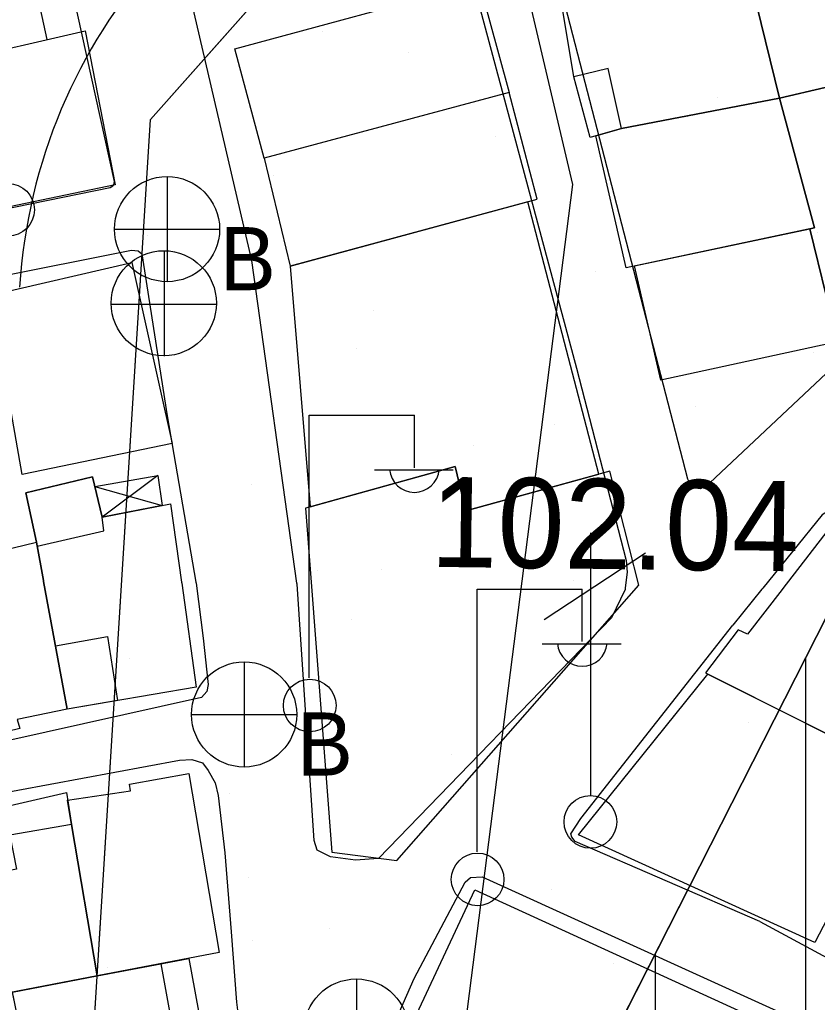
# Model space of a CAD drawing. Extents: x 417997 to 421451, y 4451742 to 4455216.
# Drawn here: x 420475.4 to 420528.5, y 4453701.1 to 4453766.5 of the extents above; entities that cross this region are included whole.
import ezdxf

# ---------------------------------------------------------------- set-up
doc = ezdxf.new("R2010")
doc.units = 0
for name, color, linetype in [('ADA', 7, 'Continuous'), ('ADAKENARI', 7, 'Continuous'), ('B_Mesken', 7, 'Continuous'), ('B_Sundurma', 7, 'Continuous'), ('B_Teras', 7, 'Continuous'), ('B_Ticari', 7, 'Continuous'), ('Default', 7, 'Continuous'), ('KALDIRIM', 7, 'Continuous'), ('PL_AYA_PARK_DINLENME', 7, 'Continuous'), ('PL_KON_MEV_350', 7, 'Continuous'), ('S_Elektrik_Diregi', 7, 'Continuous'), ('S_Rogar_Kapagi', 7, 'Continuous'), ('S_Rogar_Kapagi_Buski', 7, 'Continuous'), ('S_Telefon_Diregi', 7, 'Continuous'), ('Sinir_Duvar_tek_tarafa_ait', 7, 'Continuous'), ('SN_KENTSEL_DONUSUM', 7, 'Continuous'), ('TR_ORTAYOGUNKONUT', 7, 'Continuous'), ('TR_PARKALANI', 7, 'Continuous'), ('Y_Yol_Kotu', 7, 'Continuous'), ('Yol_Kaldirim_kenari_bordurtasi', 7, 'Continuous'), ('Yol_Sose', 7, 'Continuous')]:
    doc.layers.add(name, color=color, linetype=linetype)

# ---------------------------------------------------------------- blocks, each defined once
blk = doc.blocks.new('POINT_DISPLAY')
at = {"layer": 'Default'}
blk.add_line((0, 0), (0, 0), dxfattribs=at)

msp = doc.modelspace()

# ---------------------------------------------------------------- linework, layer by layer
at = {"layer": 'ADA'}
msp.add_line((420475.502, 4453621.135), (420533.428, 4453735.185), dxfattribs=at)
msp.add_line((420475.502, 4453621.135), (420533.428, 4453735.185), dxfattribs=at)
at = {"layer": 'ADAKENARI'}
for p, q in [((420484.139, 4453759.858), (420494.596, 4453771.645)), ((420484.139, 4453759.858), (420494.596, 4453771.645)), ((420475.502, 4453621.135), (420484.139, 4453759.858)), ((420475.502, 4453621.135), (420484.139, 4453759.858))]:
    msp.add_line(p, q, dxfattribs=at)
at = {"layer": 'B_Mesken'}
for points in [[(420523.854, 4453770.074), (420536.36, 4453772.852), (420538.168, 4453764.122), (420526.012, 4453761.278)], [(420515.487, 4453759.26), (420513.406, 4453758.661), (420512.317, 4453762.714), (420511.462, 4453767.944), (420523.854, 4453770.074), (420526.012, 4453761.278)], [(420479.792, 4453765.777), (420481.777, 4453755.505), (420472.492, 4453753.579), (420472.329, 4453754.358), (420472.906, 4453754.482), (420470.91, 4453763.721)], [(420530.657, 4453745.016), (420529.935, 4453744.781), (420528.027, 4453752.574), (420528.34, 4453752.64), (420526.012, 4453761.278), (420538.168, 4453764.122), (420538.562, 4453764.231), (420540.506, 4453756.269), (420539.671, 4453756.1), (420540.336, 4453753.129)], [(420526.012, 4453761.278), (420528.34, 4453752.64), (420515.804, 4453749.994), (420513.78, 4453758.769), (420515.487, 4453759.26)], [(420516.358, 4453750.111), (420528.027, 4453752.574), (420529.868, 4453745.053), (420518.101, 4453742.501)], [(420475.605, 4453736.225), (420473.485, 4453748.167), (420482.903, 4453750.343), (420485.572, 4453738.292)], [(420477.011, 4453729.156), (420476.541, 4453731.713), (420475.833, 4453734.997), (420480.283, 4453736.071), (420480.912, 4453733.379), (420485.475, 4453734.279), (420486.207, 4453729.059), (420486.217, 4453728.991), (420487.188, 4453722.071), (420478.586, 4453720.591), (420477.023, 4453729.088)], [(420539.443, 4453728.497), (420537.53, 4453729.491), (420537.744, 4453729.832), (420533.605, 4453731.734), (420533.246, 4453731.305), (420529.698, 4453733.117), (420526.243, 4453728.636), (420526.192, 4453728.57), (420523.889, 4453725.585), (420523.248, 4453725.875), (420521.075, 4453723.013), (420534.269, 4453716.394), (420540.187, 4453728.11), (420539.573, 4453728.429)], [(420468.978, 4453729.241), (420468.859, 4453729.849), (420476.541, 4453731.713), (420477.011, 4453729.156), (420477.023, 4453729.088), (420478.586, 4453720.591), (420475.264, 4453719.9), (420475.43, 4453719.303), (420471.125, 4453718.269), (420468.992, 4453729.173)], [(420534.269, 4453716.394), (420528.368, 4453705.059), (420512.622, 4453712.232), (420521.242, 4453722.929)], [(420478.624, 4453714.541), (420482.809, 4453715.168), (420482.743, 4453715.597), (420486.683, 4453716.318), (420488.712, 4453704.394), (420480.591, 4453702.833), (420478.883, 4453712.92)], [(420470.495, 4453709.021), (420469.881, 4453713.053), (420478.544, 4453715.043), (420478.883, 4453712.92), (420480.591, 4453702.833), (420474.698, 4453701.702), (420474.367, 4453703.08), (420471.662, 4453702.6)], [(420486.685, 4453704.004), (420488.81, 4453692.393), (420486.136, 4453691.724), (420486.749, 4453688.334), (420485.56, 4453688.063), (420486.174, 4453684.814), (420480.796, 4453683.842), (420481.008, 4453682.946), (420478.607, 4453682.351), (420478.464, 4453683.122), (420475.102, 4453682.345), (420472.953, 4453695.061), (420476.326, 4453695.551), (420477.352, 4453695.689), (420476.823, 4453698.324), (420475.687, 4453698.166), (420474.963, 4453701.753), (420480.591, 4453702.833)]]:
    msp.add_lwpolyline(points, close=True, dxfattribs=at)
at = {"layer": 'B_Sundurma'}
for p, q in [((420484.628, 4453736.165), (420480.912, 4453733.379)), ((420480.432, 4453735.434), (420484.918, 4453734.169))]:
    msp.add_line(p, q, dxfattribs=at)
msp.add_lwpolyline([(420480.432, 4453735.434), (420484.628, 4453736.165), (420484.918, 4453734.169), (420480.912, 4453733.379)], close=True, dxfattribs=at)
at = {"layer": 'B_Teras'}
for points in [[(420523.854, 4453770.074), (420526.012, 4453761.278), (420515.487, 4453759.26), (420514.604, 4453763.248), (420512.317, 4453762.714), (420511.462, 4453767.944)], [(420476.587, 4453731.458), (420481.027, 4453732.465), (420480.912, 4453733.379), (420480.283, 4453736.071), (420475.833, 4453734.997), (420476.541, 4453731.713)], [(420477.808, 4453724.822), (420481.267, 4453725.425), (420481.935, 4453721.167), (420478.586, 4453720.591)], [(420470.495, 4453709.021), (420471.662, 4453702.6), (420474.367, 4453703.08), (420474.698, 4453701.702), (420480.591, 4453702.833), (420478.883, 4453712.92), (420474.772, 4453712.206), (420475.227, 4453709.947)], [(420484.828, 4453703.647), (420485.948, 4453697.434), (420487.797, 4453697.929), (420488.81, 4453692.393), (420486.136, 4453691.724), (420486.749, 4453688.334), (420485.56, 4453688.063), (420486.174, 4453684.814), (420480.796, 4453683.842), (420481.008, 4453682.946), (420478.607, 4453682.351), (420478.464, 4453683.122), (420475.102, 4453682.345), (420474.931, 4453683.358), (420472.953, 4453695.061), (420477.352, 4453695.689), (420476.823, 4453698.324), (420475.687, 4453698.166), (420475.024, 4453701.448), (420474.963, 4453701.753), (420480.591, 4453702.833)]]:
    msp.add_lwpolyline(points, close=True, dxfattribs=at)
at = {"layer": 'B_Ticari'}
for points in [[(420506.021, 4453768.98), (420508.019, 4453761.65), (420491.695, 4453757.296), (420489.761, 4453764.561)], [(420491.695, 4453757.296), (420493.429, 4453750.102), (420509.887, 4453754.551), (420508.019, 4453761.65)], [(420493.429, 4453750.102), (420494.758, 4453734.071), (420504.429, 4453736.751), (420505.128, 4453733.812), (420513.98, 4453736.246), (420509.249, 4453754.379)], [(420516.657, 4453728.864), (420514.724, 4453736.451), (420505.128, 4453733.812), (420504.429, 4453736.751), (420494.455, 4453733.987), (420496.214, 4453711.084), (420500.539, 4453710.519)]]:
    msp.add_lwpolyline(points, close=True, dxfattribs=at)
at = {"layer": 'KALDIRIM'}
msp.add_arc((420511.747, 4453746.439), 36.389, 100.40618, 176.43748, dxfattribs=at)
msp.add_arc((420511.747, 4453746.439), 36.389, 100.40618, 176.43748, dxfattribs=at)
at = {"layer": 'PL_AYA_PARK_DINLENME'}
msp.add_lwpolyline([(420672.257, 4453752.982), (420673.698, 4453751.165), (420675.184, 4453749.385), (420676.715, 4453747.643), (420678.289, 4453745.94), (420679.906, 4453744.277), (420681.564, 4453742.656), (420683.262, 4453741.077), (420684.999, 4453739.541), (420706.629, 4453720.902), (420671.713, 4453678.092), (420558.101, 4453764.736), (420533.428, 4453735.185), (420475.502, 4453621.135), (420484.139, 4453759.858), (420494.596, 4453771.645), (420602.256, 4453791.416), (420578.758, 4453761.006), (420643.597, 4453713.955)], close=True, dxfattribs=at)
msp.add_lwpolyline([(420672.257, 4453752.982), (420673.698, 4453751.165), (420675.184, 4453749.385), (420676.715, 4453747.643), (420678.289, 4453745.94), (420679.906, 4453744.277), (420681.564, 4453742.656), (420683.262, 4453741.077), (420684.999, 4453739.541), (420706.629, 4453720.902), (420671.713, 4453678.092), (420558.101, 4453764.736), (420533.428, 4453735.185), (420475.502, 4453621.135), (420484.139, 4453759.858), (420494.596, 4453771.645), (420602.256, 4453791.416), (420578.758, 4453761.006), (420643.597, 4453713.955)], close=True, dxfattribs=at)
at = {"layer": 'PL_KON_MEV_350'}
msp.add_lwpolyline([(420634.671, 4453409.245), (420476.213, 4453482.596), (420467.76, 4453496.778), (420475.502, 4453621.135), (420533.428, 4453735.185), (420558.101, 4453764.736), (420671.713, 4453678.092)], dxfattribs=at)
at = {"layer": 'S_Elektrik_Diregi'}
for p, q in [((420494.704, 4453722.677), (420494.704, 4453740.177)), ((420494.704, 4453740.177), (420501.704, 4453740.177)), ((420501.704, 4453736.677), (420501.704, 4453740.177)), ((420499.044, 4453736.537), (420504.294, 4453736.537)), ((420505.878, 4453711.096), (420505.878, 4453728.596)), ((420505.878, 4453728.596), (420512.878, 4453728.596)), ((420512.878, 4453725.096), (420512.878, 4453728.596)), ((420510.218, 4453724.956), (420515.468, 4453724.956))]:
    msp.add_line(p, q, dxfattribs=at)
for centre in [(420474.659, 4453753.849), (420494.74, 4453720.841), (420505.914, 4453709.261)]:
    msp.add_circle(centre, 1.75, dxfattribs=at)
for centre in [(420501.705, 4453736.69), (420512.879, 4453725.109)]:
    msp.add_arc(centre, 1.658, 184.83843, 355.14641, dxfattribs=at)
at = {"layer": 'S_Rogar_Kapagi'}
for p, q in [((420485.077, 4453744.099), (420485.077, 4453751.099)), ((420481.507, 4453747.564), (420488.507, 4453747.564))]:
    msp.add_line(p, q, dxfattribs=at)
msp.add_circle((420485.024, 4453747.628), 3.5, dxfattribs=at)
at = {"layer": 'S_Rogar_Kapagi_Buski'}
for p, q in [((420485.241, 4453756.061), (420485.241, 4453749.061)), ((420481.741, 4453752.561), (420488.741, 4453752.561)), ((420490.372, 4453723.742), (420490.372, 4453716.742)), ((420486.872, 4453720.242), (420493.872, 4453720.242)), ((420497.842, 4453702.632), (420497.842, 4453695.632))]:
    msp.add_line(p, q, dxfattribs=at)
for centre in [(420485.241, 4453752.561), (420490.372, 4453720.242), (420497.842, 4453699.132)]:
    msp.add_circle(centre, 3.5, dxfattribs=at)
at = {"layer": 'S_Telefon_Diregi'}
for p, q in [((420513.455, 4453714.839), (420513.455, 4453732.339)), ((420510.34, 4453726.564), (420517.095, 4453731.009))]:
    msp.add_line(p, q, dxfattribs=at)
msp.add_circle((420513.42, 4453713.089), 1.754, dxfattribs=at)
at = {"layer": 'Sinir_Duvar_tek_tarafa_ait'}
msp.add_lwpolyline([(420498.686, 4453691.014), (420497.664, 4453691.351), (420505.733, 4453708.568), (420523.519, 4453700.409)], dxfattribs=at)
at = {"layer": 'SN_KENTSEL_DONUSUM'}
for p, q in [((420429.243, 4454109.603), (420512.228, 4453755.533)), ((420429.243, 4454109.603), (420512.228, 4453755.533)), ((420512.228, 4453755.533), (420460.593, 4453351.672)), ((420512.228, 4453755.533), (420460.593, 4453351.672))]:
    msp.add_line(p, q, dxfattribs=at)
at = {"layer": 'TR_ORTAYOGUNKONUT'}
for p, q in [((420527.76, 4453458.735), (420527.76, 4453724.026)), ((420527.76, 4453458.735), (420527.76, 4453724.026)), ((420517.76, 4453463.364), (420517.76, 4453704.337)), ((420517.76, 4453463.364), (420517.76, 4453704.337))]:
    msp.add_line(p, q, dxfattribs=at)
at = {"layer": 'Yol_Kaldirim_kenari_bordurtasi'}
msp.add_lwpolyline([(420423.048, 4453754.64), (420422.354, 4453758.301), (420476.522, 4453768.478), (420477.245, 4453765.187)], dxfattribs=at)
at = {"layer": 'Yol_Sose'}
for points in [[(420493.895, 4453728.91), (420493.89, 4453728.978), (420490.893, 4453750.475), (420485.693, 4453772.806), (420485.893, 4453774.396), (420486.855, 4453776.583), (420487.733, 4453777.277), (420500.193, 4453779.607), (420501.045, 4453779.53), (420502.021, 4453778.844), (420503.182, 4453777.319), (420504.32, 4453773.839), (420512.486, 4453743.294), (420515.804, 4453730.493), (420515.876, 4453729.721), (420515.746, 4453728.68)], [(420540.565, 4453753.719), (420521.376, 4453735.677), (420520.748, 4453735.258), (420520.191, 4453735.331), (420519.903, 4453735.91), (420509.962, 4453774.361)], [(420449.807, 4453748.875), (420481.456, 4453755.324), (420481.622, 4453755.437), (420481.689, 4453755.518), (420481.741, 4453755.731), (420478.972, 4453768.331), (420477.559, 4453772.411), (420477.299, 4453772.595), (420476.512, 4453772.705), (420423.275, 4453762.862)], [(420437.833, 4453742.552), (420455.038, 4453745.621), (420482.868, 4453751.159), (420483.308, 4453751.116), (420483.571, 4453750.919), (420485.237, 4453740.119), (420487.163, 4453729.049), (420487.172, 4453728.981)], [(420541.166, 4453728.479), (420530.073, 4453734.03), (420529.626, 4453734.032), (420528.842, 4453733.535), (420524.893, 4453728.65), (420524.84, 4453728.584)], [(420487.172, 4453728.981), (420487.643, 4453725.317)], [(420514.838, 4453726.681), (420499.321, 4453710.65), (420497.794, 4453710.539), (420496.125, 4453710.774), (420495.228, 4453711.213), (420495.023, 4453711.856), (420493.895, 4453728.91)], [(420515.746, 4453728.68), (420515.731, 4453728.557), (420514.838, 4453726.681)], [(420524.84, 4453728.584), (420522.901, 4453726.186)], [(420524.699, 4453706.447), (420512.407, 4453711.794), (420512.19, 4453712.07), (420512.12, 4453712.284), (420512.796, 4453713.318), (420522.901, 4453726.186)], [(420487.643, 4453725.317), (420487.984, 4453722.23), (420487.893, 4453721.765), (420487.527, 4453721.382), (420474.502, 4453718.463), (420450.67, 4453713.859), (420426.095, 4453708.939), (420425.282, 4453709), (420424.8, 4453709.419), (420424.454, 4453710.26), (420421.627, 4453724.675)], [(420524.699, 4453706.447), (420551.023, 4453692.25), (420568.44, 4453684.509), (420579.011, 4453679.262), (420601.565, 4453666.555), (420602.196, 4453666.394), (420602.669, 4453666.492), (420603.161, 4453666.814), (420627.493, 4453699.827), (420634.374, 4453709.021), (420634.562, 4453709.508), (420634.449, 4453709.82), (420627.488, 4453715.408), (420616.677, 4453723.917)], [(420473.129, 4453714.811), (420486.061, 4453717.211), (420486.881, 4453717.252), (420487.607, 4453717.019), (420487.971, 4453716.521), (420488.447, 4453715.696), (420488.642, 4453714.855), (420489.087, 4453711.035), (420489.507, 4453705.775), (420489.865, 4453701.079), (420490.109, 4453699.131), (420490.209, 4453697.382), (420490.166, 4453695.981), (420490.121, 4453695.431), (420488.349, 4453690.258), (420486.059, 4453684.08), (420485.608, 4453683.234), (420484.962, 4453682.776), (420484.191, 4453682.485), (420473.678, 4453680.478)], [(420507.06, 4453670.956), (420491.346, 4453677.659), (420491.162, 4453678.049), (420491.079, 4453678.556), (420501.692, 4453702.651), (420505.09, 4453709.079), (420505.451, 4453709.38), (420506.208, 4453709.437), (420538.134, 4453694.905), (420558.975, 4453685.674), (420576.462, 4453676.7), (420588.385, 4453670.229), (420596.536, 4453661.656), (420596.87, 4453661.014), (420597.038, 4453660.15), (420597.025, 4453659.233), (420596.505, 4453657.648), (420592.744, 4453647.916), (420588.606, 4453638.385), (420588.117, 4453638.111), (420587.691, 4453638.023), (420586.893, 4453638.07), (420568.527, 4453645.756)]]:
    msp.add_lwpolyline(points, dxfattribs=at)

# ---------------------------------------------------------------- block references
at = {"layer": 'TR_PARKALANI', "xscale": 0.1, "yscale": 0.10000000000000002}
for p in [(420495.563, 4453765.716), (420495.563, 4453765.716), (420501.34, 4453764.312), (420501.34, 4453764.312), (420521.865, 4453761.316), (420521.865, 4453761.316), (420519.909, 4453760.037), (420519.909, 4453760.037), (420507.092, 4453758.711), (420507.092, 4453758.711), (420484.072, 4453756.074), (420484.072, 4453756.074), (420492.32, 4453756.106), (420492.32, 4453756.106), (420483.963, 4453752.145), (420483.963, 4453752.145), (420528.525, 4453752.336), (420528.525, 4453752.336), (420513.753, 4453749.731), (420513.753, 4453749.731), (420498.981, 4453747.127), (420498.981, 4453747.127), (420484.209, 4453744.522), (420484.209, 4453744.522), (420497.867, 4453744.616), (420497.867, 4453744.616), (420528.28, 4453744.331), (420528.28, 4453744.331), (420512.639, 4453742.011), (420512.639, 4453742.011), (420520.413, 4453740.751), (420520.413, 4453740.751), (420511.016, 4453739.521), (420511.016, 4453739.521), (420505.641, 4453738.147), (420505.641, 4453738.147), (420490.869, 4453735.542), (420490.869, 4453735.542), (420527.074, 4453731.772), (420527.074, 4453731.772), (420495.262, 4453729.844), (420495.262, 4453729.844), (420499.526, 4453729.879), (420499.526, 4453729.879), (420512.302, 4453729.167), (420512.302, 4453729.167), (420497.53, 4453726.562), (420497.53, 4453726.562), (420482.758, 4453723.957), (420482.758, 4453723.957), (420518.962, 4453720.187), (420518.962, 4453720.187), (420523.938, 4453719.711), (420523.938, 4453719.711), (420504.19, 4453717.582), (420504.19, 4453717.582), (420489.418, 4453714.978), (420489.418, 4453714.978), (420490.633, 4453709.363), (420490.633, 4453709.363), (420510.851, 4453708.602), (420510.851, 4453708.602), (420506.561, 4453707.543), (420506.561, 4453707.543), (420496.079, 4453705.998), (420496.079, 4453705.998), (420490.921, 4453705.224), (420490.921, 4453705.224), (420514.979, 4453703.684), (420514.979, 4453703.684), (420481.307, 4453703.393), (420481.307, 4453703.393)]:
    msp.add_blockref('POINT_DISPLAY', p, dxfattribs=at)

# ---------------------------------------------------------------- texts
at = {"layer": 'S_Rogar_Kapagi_Buski'}
for p in [(420488.741, 4453748.497), (420493.872, 4453716.178)]:
    msp.add_text('B', height=4.2, dxfattribs=at).set_placement(p)
at = {"layer": 'Y_Yol_Kotu'}
msp.add_text('102.04 ', height=6, rotation=359.28847, dxfattribs=at).set_placement((420502.742, 4453730.076))

doc.saveas('drawing.dxf')
